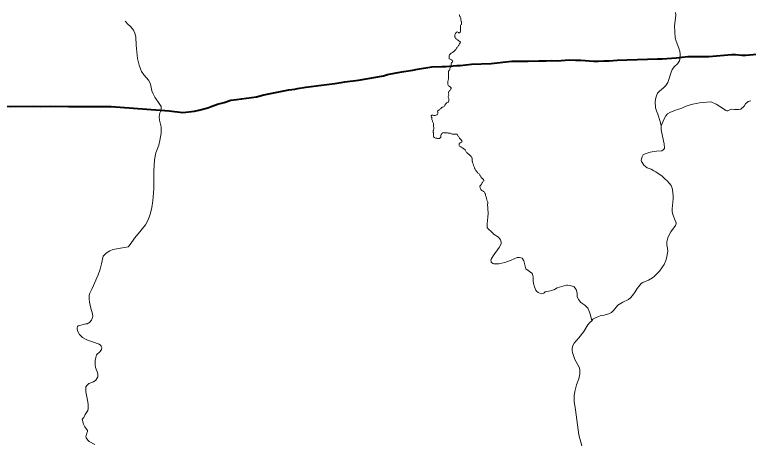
# Model space of a CAD drawing. Extents: x -1643653 to 4543381, y 1624270 to 13878484.
# Drawn here: x 608778 to 611678, y 8910758 to 8912448 of the extents above; entities that cross this region are included whole.
import ezdxf

# ---------------------------------------------------------------- set-up
doc = ezdxf.new("R2010")
doc.units = 0
doc.header["$LTSCALE"] = 200
doc.layers.add('6', color=7, linetype='Continuous', lineweight=13)
doc.layers.add('60', color=7, linetype='Continuous', lineweight=13)

msp = doc.modelspace()

# ---------------------------------------------------------------- linework, layer by layer
at = {"layer": '6'}
for points in [[(611390, 8912456.9), (611391.3, 8912445), (611386.8, 8912404.3), (611387.2, 8912380.4), (611389.2, 8912356.6), (611393.3, 8912343), (611403.5, 8912315.9), (611406.7, 8912303.9), (611408.7, 8912292), (611408.7, 8912278.4), (611406.1, 8912265.7), (611398.6, 8912253.7), (611386.1, 8912242.6), (611377.6, 8912231.2), (611371.5, 8912216.5), (611364.5, 8912191.8), (611360.2, 8912179.9), (611351.8, 8912167.9), (611343.1, 8912158.7), (611326.5, 8912145.7), (611318.7, 8912137.6), (611317.3, 8912135), (611315.6, 8912127.5), (611312.1, 8912119.3), (611310.2, 8912105)], [(610534.8, 8912447.9), (610536, 8912445.6), (610537, 8912443.2), (610537.9, 8912440.8), (610539.3, 8912438.6), (610540.5, 8912436.4), (610541.5, 8912433.9), (610542.2, 8912431.5), (610542.3, 8912428.9), (610542.4, 8912426.3), (610542.7, 8912423.8), (610543.2, 8912421.1), (610544.1, 8912418.9), (610544.7, 8912416.2), (610544.7, 8912413.5), (610544.7, 8912410.9), (610544.2, 8912408.5), (610541.9, 8912407.6), (610540.8, 8912405.4), (610540.2, 8912403.1), (610540.1, 8912402.5), (610540.1, 8912399.6), (610540.1, 8912396.7), (610540.1, 8912394.3), (610540, 8912391.8), (610540, 8912389.2), (610540, 8912386.7), (610539.9, 8912384.2), (610539.9, 8912381.8), (610539.5, 8912379.3), (610538, 8912377.3), (610536.1, 8912375.7), (610533.5, 8912376.1), (610531.9, 8912377.9), (610529.6, 8912379), (610527.3, 8912379.6), (610524.9, 8912379.3), (610523.4, 8912377.3), (610522.3, 8912375.1), (610521.2, 8912372.9), (610519.7, 8912370.7)], [(609215.1, 8912422.5), (609227, 8912408.3), (609234.9, 8912402.6), (609244.8, 8912391), (609247.7, 8912386.6), (609253.3, 8912374.6), (609256.6, 8912360.1), (609258.3, 8912326.8), (609263.5, 8912275), (609270.4, 8912248.7), (609270.4, 8912248.7)], [(610519.7, 8912370.7), (610518.7, 8912368.5), (610518.2, 8912366.1), (610518.1, 8912363.4), (610518.1, 8912360.8), (610518.8, 8912358.4), (610519.4, 8912355.9), (610521.2, 8912353.9), (610523.2, 8912352.3), (610525.1, 8912350.6), (610527.1, 8912349.1), (610529.1, 8912347.7), (610531.2, 8912346.4), (610533.3, 8912344.8), (610535.7, 8912343.6), (610537.9, 8912342.2), (610539.6, 8912340.4), (610541, 8912338.4), (610539.6, 8912336), (610538, 8912333.9), (610536.4, 8912332.1), (610535, 8912329.9), (610533.8, 8912327.7), (610532.3, 8912325.6), (610530.8, 8912323.2), (610529.4, 8912321.2), (610527.7, 8912319.3), (610526.2, 8912317.1), (610524.9, 8912315), (610523.4, 8912312.7), (610521.8, 8912310.6), (610520.1, 8912308.6), (610518, 8912306.7), (610516.1, 8912304.6), (610514.5, 8912302.8), (610512.7, 8912300.9), (610510.5, 8912299.3), (610508.3, 8912297.9), (610506.3, 8912296.6), (610504.2, 8912295.2), (610502.1, 8912293.9), (610500.2, 8912292.1), (610498.5, 8912290.2), (610496.6, 8912288.7), (610495.3, 8912286.6), (610495.2, 8912284.2), (610495.2, 8912281.6), (610495.2, 8912278.9), (610495.1, 8912276.2), (610495.3, 8912273.8), (610497.6, 8912272.7), (610500.1, 8912272.1), (610502.5, 8912270.9), (610504.5, 8912269.4), (610506.7, 8912267.9), (610508.7, 8912266.7), (610509.8, 8912264.5), (610509.3, 8912262.1), (610507.4, 8912260.2), (610505.8, 8912258.6), (610504.5, 8912257.3), (610503.3, 8912254.8), (610503.5, 8912252.1), (610504.2, 8912249.7), (610505.5, 8912246.7)], [(609270.4, 8912248.7), (609275.3, 8912234.3), (609280.2, 8912223.2), (609288.3, 8912210), (609309.2, 8912188), (609314.9, 8912172.9), (609321, 8912147.5), (609325.7, 8912134.7), (609332.5, 8912122), (609351.8, 8912093.4), (609356.8, 8912084.8), (609357.4, 8912080.3), (609356.7, 8912070.1), (609351.6, 8912060.2), (609349.6, 8912043.7), (609351.4, 8912030.9), (609356.9, 8912004.6), (609357.4, 8911991.8), (609356.9, 8911979.1), (609352.3, 8911951.1), (609348, 8911932.2), (609336.7, 8911902.5), (609331.5, 8911874.8), (609328.2, 8911829.3), (609328.2, 8911829.3), (609329, 8911810.8), (609328.7, 8911759.8), (609324, 8911712.1), (609320.5, 8911685.7), (609315.4, 8911663.5), (609310.2, 8911647.5), (609304.3, 8911633.9), (609294.8, 8911617.4), (609284, 8911603.2), (609272.5, 8911590.4), (609252.5, 8911564.9), (609235.1, 8911539.3), (609229.2, 8911532.8), (609226.4, 8911531.1), (609220.7, 8911529.4), (609166.3, 8911519.6), (609154.3, 8911514.3), (609140.5, 8911506), (609128, 8911493.4), (609122.1, 8911463.7), (609116.8, 8911442.4), (609109, 8911419.5), (609085, 8911366.4), (609075.4, 8911347.2), (609072.7, 8911339.2), (609072.2, 8911325.1), (609073.9, 8911312.4), (609079.1, 8911288.6), (609086.3, 8911265.6), (609087.4, 8911257.2), (609086.4, 8911251.4), (609081.9, 8911241.4), (609074.4, 8911231.7), (609071, 8911230.4), (609065.2, 8911225.9), (609059.2, 8911225.7)], [(610505.5, 8912246.7), (610503.5, 8912241.1), (610501.9, 8912239.1), (610500.1, 8912237.3), (610498.8, 8912235.2), (610498.4, 8912232.7), (610498.2, 8912230.3), (610496.2, 8912228.8), (610495, 8912226.7), (610493.4, 8912224.6), (610492.6, 8912222.3), (610492.7, 8912219.8), (610493, 8912217.4), (610493, 8912214.6), (610493.3, 8912212.2), (610493.3, 8912209.2), (610493.4, 8912206.8), (610493.6, 8912206.4), (610493.6, 8912203.6), (610493, 8912200.5), (610492.9, 8912197.8), (610492.8, 8912195), (610492.8, 8912192.5), (610492.2, 8912190), (610491.2, 8912187.4), (610489.9, 8912184.6), (610489.9, 8912182), (610489.8, 8912179.4), (610489.8, 8912176.5), (610490, 8912173.9), (610490.5, 8912171.4), (610491.5, 8912168.9), (610493, 8912166.6), (610495.1, 8912165.4), (610497.3, 8912163.9), (610499.5, 8912162.7), (610499.8, 8912162.4)], [(610499.8, 8912162.4), (610501.3, 8912160.7), (610503, 8912158.8), (610503.5, 8912156.3), (610501.6, 8912154.4), (610500.4, 8912152.2), (610499, 8912150), (610497.5, 8912147.7), (610496.4, 8912145.4), (610494.6, 8912143.7), (610493.1, 8912141.6), (610493.6, 8912139.1), (610494.7, 8912136.7), (610493.6, 8912134.1), (610494.6, 8912131.7), (610494, 8912129.1), (610492.5, 8912127.1), (610492, 8912124.7), (610492.1, 8912122.4), (610493.4, 8912119.3), (610494.1, 8912116.8), (610494.3, 8912114.1), (610494.7, 8912111.5), (610494.8, 8912108.9), (610494.5, 8912106.4), (610493.5, 8912104), (610492, 8912101.9), (610490.2, 8912101.8), (610488.2, 8912101), (610486.2, 8912100.2), (610484.6, 8912098), (610482.7, 8912096.1), (610480.7, 8912094.3), (610479.3, 8912092.2), (610478.1, 8912089.9), (610477, 8912087.6), (610475.9, 8912085.2), (610473.5, 8912083.9), (610471.1, 8912082), (610468.6, 8912081.7), (610466.4, 8912080.4), (610464.5, 8912078.3), (610462.6, 8912076.7), (610460.5, 8912075.1), (610458.6, 8912073.3), (610456.6, 8912071.8), (610454.5, 8912070.2), (610452, 8912069.5), (610450.7, 8912067.2), (610450.2, 8912064.6), (610450.7, 8912061.9), (610451.3, 8912059.4), (610450.9, 8912056.9), (610449.6, 8912054.2), (610447.6, 8912052.6), (610445, 8912051.7), (610442.8, 8912050.2), (610440.6, 8912048.9), (610437.9, 8912049.2), (610435.2, 8912049.8), (610432.8, 8912050.7), (610430.2, 8912050.7), (610427.5, 8912050.5), (610424.9, 8912048.6), (610424.8, 8912045.7)], [(611687.8, 8912108), (611677, 8912104.6), (611667, 8912095.5), (611661, 8912085.9), (611648.4, 8912074.2), (611639.3, 8912073.4), (611623.7, 8912073.4), (611612, 8912073.8), (611602.6, 8912070.7), (611597.1, 8912068.2), (611592.8, 8912068.2), (611589.7, 8912069.6), (611580.1, 8912076.4), (611551.1, 8912094.4), (611534.3, 8912102.2), (611528.4, 8912103.2), (611485, 8912099.4), (611451.7, 8912093.5), (611428, 8912084.7), (611415.6, 8912079), (611399.9, 8912073.1), (611390.8, 8912070.6), (611367.9, 8912061.9), (611358.4, 8912055.9), (611351.5, 8912047.5), (611345.1, 8912036.7), (611334, 8912009.2), (611334.2, 8911992.8), (611338.5, 8911967.8), (611345.2, 8911937.5), (611347.3, 8911921.7), (611346.6, 8911918.6), (611341.8, 8911913.5), (611336.8, 8911909.9), (611314.8, 8911908.6), (611290.6, 8911903.9), (611270.9, 8911897.5), (611262.2, 8911893.5), (611258, 8911886.6), (611255.8, 8911878.4), (611255.1, 8911871.9), (611256.3, 8911867.8), (611260.7, 8911859.5), (611265.5, 8911853.4), (611278.1, 8911843.3), (611294, 8911837.2), (611304.4, 8911830.6), (611312.3, 8911826.8), (611337.4, 8911809.1), (611346.5, 8911800.1), (611358.8, 8911790), (611365.5, 8911782.4)], [(611310.2, 8912105), (611311.4, 8912080.3), (611314.6, 8912068.4), (611320.3, 8912054.6), (611330, 8912025.5), (611334, 8912009.2)], [(610424.8, 8912045.7), (610426.1, 8912043.4), (610427, 8912041), (610427.6, 8912038.5), (610427.5, 8912035.9), (610427.8, 8912033.2), (610428.3, 8912030.7), (610429.3, 8912028), (610430.3, 8912025.6), (610431.2, 8912023.1), (610432.1, 8912020.7), (610433.2, 8912017.7), (610433.2, 8912015), (610433.8, 8912012.3), (610433.9, 8912009), (610434, 8912006.4), (610434.4, 8912003.8), (610434.6, 8912001.3), (610434.6, 8911998.4), (610434.6, 8911995.9), (610434.1, 8911993.2), (610433.3, 8911990.7), (610432.7, 8911988.2), (610432.6, 8911985.5), (610432.9, 8911982.9), (610433.3, 8911980.3), (610433.7, 8911977.8), (610433.7, 8911975.2), (610433.6, 8911972.6), (610433.4, 8911969.2), (610433.4, 8911966.6), (610434.5, 8911964.3), (610436.2, 8911962.3), (610439, 8911961.4), (610441.3, 8911960.3), (610443.9, 8911959.8), (610446.6, 8911959.7), (610449.2, 8911959), (610451.8, 8911958.1), (610454.5, 8911957.9), (610457, 8911958.7), (610459.1, 8911960.1), (610460.9, 8911961.9), (610462.5, 8911963.8), (610463, 8911966.5), (610462.9, 8911969), (610463.1, 8911971.5), (610464, 8911974), (610465.1, 8911976.3), (610467, 8911978.2), (610468.8, 8911980.1), (610471.2, 8911981.3), (610473.7, 8911981.8), (610476.4, 8911981.1), (610478.9, 8911980.7), (610481.6, 8911980.8), (610484.1, 8911981.3), (610486.8, 8911981.3), (610489.2, 8911980.5), (610491.8, 8911980), (610494.3, 8911979.8), (610496.9, 8911979.6), (610499.3, 8911979.1), (610502.1, 8911977.9), (610504.4, 8911976.6), (610507.1, 8911976.2), (610509.6, 8911976), (610512.2, 8911975.8), (610514.9, 8911975.5), (610517.5, 8911975.5), (610520.2, 8911975.4), (610523, 8911975.4), (610525.7, 8911975.3), (610528.1, 8911974.3), (610528.9, 8911971.6), (610530.4, 8911969.4), (610531.9, 8911967.1), (610533.3, 8911964.8), (610534.9, 8911962.8), (610536.5, 8911960.4), (610538.2, 8911958.4), (610539.8, 8911956.2), (610541.8, 8911954.5), (610544, 8911952.5), (610545.9, 8911950.6), (610546.5, 8911948), (610546.1, 8911945.5), (610544.3, 8911943.4), (610542.1, 8911942.2), (610539.5, 8911941.5), (610537.3, 8911940.3), (610535, 8911938.7), (610534.6, 8911936), (610534.8, 8911933.2), (610535.5, 8911930.7), (610536.7, 8911928.5), (610538.9, 8911927.2), (610541.2, 8911926), (610543.6, 8911924.7), (610546, 8911923.3), (610548.2, 8911922)], [(610548.2, 8911922), (610550.3, 8911920.3), (610552.8, 8911918.7), (610554.8, 8911917), (610557, 8911915.2), (610558.9, 8911913.2), (610560.3, 8911910.8), (610561.6, 8911908), (610563.1, 8911905.8), (610564.8, 8911903.7), (610566.5, 8911901.8), (610568.5, 8911900), (610570.6, 8911898.1), (610572.5, 8911896.4), (610574.7, 8911894.8), (610576.7, 8911893.2), (610578.5, 8911891.4), (610580.3, 8911889.4), (610582, 8911886.8), (610583.5, 8911884.6), (610585.4, 8911882.4), (610586.8, 8911880.2), (610587.1, 8911877.6), (610587.1, 8911875), (610587, 8911872.1), (610587.1, 8911869.5), (610588, 8911867.1), (610588.4, 8911864.5), (610588.8, 8911861.8), (610589.5, 8911859.3), (610590.5, 8911856.8), (610591.2, 8911854.3), (610592, 8911851.8), (610592.9, 8911849.2), (610594.1, 8911847), (610595.3, 8911844.1), (610596.3, 8911841.7), (610597.2, 8911839.1), (610598.4, 8911836.8), (610599.6, 8911834.5), (610601.2, 8911832.4), (610603, 8911830.2), (610604.6, 8911828.1), (610606.2, 8911825.9), (610607.8, 8911823.8), (610609.5, 8911821.9), (610611.7, 8911820.3), (610613.8, 8911818.7), (610615.3, 8911816.6), (610616.7, 8911814.3), (610617.8, 8911812), (610619.1, 8911809.7), (610620.4, 8911807.4), (610621.8, 8911805.2), (610623.2, 8911803.2), (610625.3, 8911801.7), (610627.4, 8911800.1), (610629.4, 8911798), (610631, 8911796.1), (610632.5, 8911793.7), (610632.2, 8911791.2), (610630.1, 8911789.7), (610628.8, 8911787.2), (610627.2, 8911785.1), (610625.8, 8911783), (610624.3, 8911780.8), (610622.9, 8911778.7), (610621.8, 8911776.5), (610620.2, 8911774.4), (610618.1, 8911772), (610617, 8911769.6), (610616.8, 8911767), (610617.6, 8911764.3), (610618.6, 8911761.8), (610619.8, 8911759.6), (610621.3, 8911757.3), (610622.8, 8911754.9), (610624.9, 8911752.5), (610627.3, 8911751.6), (610629.8, 8911750.8), (610632, 8911749.3), (610634, 8911747.5), (610635.6, 8911745.6), (610637, 8911743.2), (610638.2, 8911740.9), (610638.8, 8911738.4), (610639.4, 8911735.8), (610639.9, 8911733), (610640.8, 8911730.4), (610641.5, 8911727.9), (610642.3, 8911725.2), (610642.9, 8911722.7), (610643.6, 8911720.3), (610644.4, 8911717.4), (610645, 8911714.9), (610645.6, 8911712), (610646.7, 8911709.6), (610648, 8911706.6), (610648.2, 8911704), (610648.5, 8911701.4), (610648.8, 8911700.5)], [(611365.5, 8911782.4), (611372.5, 8911772.3), (611376.6, 8911762.8), (611378.7, 8911755.3), (611381.2, 8911731.8), (611381, 8911720.4), (611376.7, 8911680.5), (611376.8, 8911670.6), (611379.1, 8911658.8), (611389.3, 8911634.7), (611392.4, 8911624.7), (611392.8, 8911620.8), (611390.2, 8911614.4), (611371.5, 8911590.3), (611366.1, 8911580.4), (611360.3, 8911566.7), (611355.8, 8911550.8), (611356.1, 8911536.6), (611358.7, 8911525.1), (611359.8, 8911512.8), (611355.3, 8911485.4), (611352.6, 8911476.1), (611345.4, 8911461.1), (611327.1, 8911434.5), (611305.5, 8911413.2), (611299.2, 8911408.2), (611283.9, 8911399.1), (611260.6, 8911389.7), (611254.3, 8911385.1), (611238.1, 8911365.5), (611230.6, 8911352.3), (611219.7, 8911337.7), (611212.4, 8911329.5), (611204.8, 8911322.9), (611181.7, 8911312.1), (611162.9, 8911299.7), (611156.4, 8911293.6)], [(610647.4, 8911700.5), (610649.7, 8911662.7), (610649, 8911648.2), (610645.3, 8911621.8), (610646.2, 8911606.8), (610649.7, 8911601.2), (610664.6, 8911588.4), (610674.1, 8911578.9), (610691.2, 8911568.4), (610698.8, 8911558.7), (610701.2, 8911548.9), (610701, 8911542.3), (610693.7, 8911527.8), (610669.6, 8911494.8), (610661.2, 8911482), (610660.1, 8911477.4), (610661.1, 8911472.6), (610662.3, 8911470.2), (610668.9, 8911464.8), (610671.7, 8911463.5), (610682.3, 8911463), (610692.6, 8911463.8), (610716.3, 8911468.8), (610740.9, 8911477.5), (610764.2, 8911488.8), (610773.2, 8911489), (610784, 8911485.5), (610790.9, 8911475), (610799.1, 8911443.8), (610822, 8911425.9), (610824.6, 8911422.7), (610827.5, 8911411.4), (610827.4, 8911397.5), (610829.1, 8911385.6), (610832.8, 8911372.8), (610838.2, 8911358.7), (610840.4, 8911355.7), (610847.6, 8911349.6), (610860.7, 8911345.2), (610869.2, 8911347.6), (610875, 8911352.1), (610896.6, 8911356.6), (610911.8, 8911362.5), (610922.6, 8911368.1), (610958.8, 8911378.9), (610962.8, 8911379.3), (610973.9, 8911377.4), (610989.7, 8911371.9), (610992.6, 8911369.1), (610997.3, 8911361.4), (611001, 8911347.8), (611001.9, 8911334.6), (611006.5, 8911322), (611016.2, 8911310.1), (611031.4, 8911299.8), (611040.2, 8911292.3), (611043.1, 8911288), (611047.8, 8911278.4), (611052.3, 8911266.4), (611058.9, 8911237.5)], [(611156.4, 8911293.6), (611145.6, 8911278.9), (611145.6, 8911278.9), (611137.9, 8911270.6), (611126.4, 8911265.2), (611103, 8911258.7), (611093.1, 8911257.4), (611085.3, 8911255.4), (611076.2, 8911251.3), (611063.8, 8911244.1), (611059.2, 8911238.6), (611051.4, 8911231.2), (611044.1, 8911221.8), (611027.5, 8911195.8), (611008, 8911171.5), (610989.4, 8911149.8), (610984.4, 8911140.4), (610981.2, 8911128.2), (610981.3, 8911121.1), (610983, 8911112.6), (610992.5, 8911085.9), (611009.1, 8911054.8), (611011.5, 8911046.2), (611012.4, 8911038.2), (611011.8, 8911028.2), (611007.6, 8911009.6), (610999.4, 8910984.7), (610992.8, 8910958.5), (610989.8, 8910941.5), (610989.3, 8910933.1), (610989.8, 8910919.2), (610995.3, 8910886.5), (611008.3, 8910787.2), (611020.4, 8910744.3)], [(609059.2, 8911225.7), (609029.5, 8911218.3), (609026.9, 8911216.4), (609024.7, 8911210.5), (609025.4, 8911205.7), (609028.1, 8911196.4), (609034.9, 8911183.6), (609046.8, 8911172.7), (609063.1, 8911163.4), (609073.5, 8911158.6), (609086.2, 8911155.1), (609112.2, 8911146.1), (609117.1, 8911141.9), (609120.7, 8911137.4), (609122.7, 8911133.2), (609123.1, 8911129.6), (609121.8, 8911125.4), (609116.3, 8911116.8), (609102.3, 8911104.4), (609098.8, 8911093), (609096.7, 8911081.1), (609096.4, 8911064.2), (609098.3, 8911054), (609103.6, 8911041.2), (609107.2, 8911029.2), (609107.5, 8911021.2), (609106.7, 8911017), (609098.6, 8911003.8), (609090.5, 8910996.7), (609072.1, 8910990), (609064.3, 8910983.8), (609059.7, 8910977.9), (609059.1, 8910968.8), (609060.2, 8910957), (609067.8, 8910918.7), (609069.4, 8910906.8), (609069.4, 8910890), (609068.1, 8910884.1), (609057.4, 8910867.6), (609051.8, 8910856), (609044.8, 8910849.5)], [(609044.8, 8910849.5), (609050.7, 8910830.3), (609056.2, 8910819.1), (609065.8, 8910804.3), (609065.7, 8910801), (609062.1, 8910790.5), (609060.2, 8910780.1), (609061.3, 8910776.4), (609067.2, 8910766.1), (609072.2, 8910760.8), (609095.4, 8910750.2)]]:
    msp.add_lwpolyline(points, dxfattribs=at)
at = {"layer": '6', "lineweight": 40}
for points in [[(611319, 8912272.7), (611337.8, 8912273.2), (611392.4, 8912276.9), (611416.3, 8912280.4), (611438.8, 8912282.1), (611495.6, 8912282.8)], [(611495.6, 8912282.8), (611522.6, 8912283.1), (611612.8, 8912289.8), (611627.7, 8912289.9), (611652.6, 8912288.3), (611668.8, 8912288.2), (611697.4, 8912289.8), (611723, 8912291.6), (611849.1, 8912301.5)], [(610466.9, 8912242.9), (610482.4, 8912243.5), (610525.8, 8912246.8), (610539.3, 8912246.3), (610584, 8912251.7), (610662.1, 8912254.7), (610743.1, 8912264.2), (610786.1, 8912264.2)], [(610786.1, 8912264.2), (610808.2, 8912264.2), (610849.7, 8912265.4), (610879.2, 8912265), (610901.3, 8912266.3), (610922.7, 8912266), (610954.4, 8912268.5), (610970.6, 8912268.9), (610994.9, 8912267.6), (611015.5, 8912267.9), (611066.4, 8912263.8), (611086.2, 8912263.8), (611106.9, 8912265.3), (611127.5, 8912265.4), (611159.2, 8912268), (611319, 8912272.7)], [(610285.8, 8912217.9), (610316.6, 8912223.6), (610352, 8912229.1), (610370.3, 8912232.9), (610427.3, 8912241.3), (610466.9, 8912242.9)], [(609990.7, 8912168.6), (610043.3, 8912175.2), (610082.8, 8912182.6), (610136.9, 8912188.6), (610235.9, 8912206.1), (610251.8, 8912211.7), (610285.8, 8912217.9)], [(609159.5, 8912084.9), (609389.2, 8912068.4), (609442.6, 8912060.8), (609489.3, 8912066.3), (609505.8, 8912070.1), (609542.1, 8912080.2), (609555, 8912084.5), (609580, 8912094.5), (609605.8, 8912101.1), (609632.4, 8912109.7), (609655.7, 8912112.1), (609674.7, 8912115.4), (609734.5, 8912123.6), (609763.1, 8912130.6), (609862, 8912151.3), (609885.1, 8912153), (609896.3, 8912155.7), (609929.8, 8912160.9), (609990.7, 8912168.6)], [(608046.5, 8912030.3), (608104.6, 8912033.5), (608115.8, 8912035.7), (608131.7, 8912040.1), (608189.1, 8912063.1), (608231, 8912075.3), (608246.4, 8912077.2), (608296.7, 8912085.9), (608343.5, 8912083.2), (608370.2, 8912084), (608394.4, 8912083.7), (608472.6, 8912088.7), (608512.2, 8912088.3), (608594.2, 8912085), (608621.4, 8912085.3), (608678.1, 8912084.6), (608696.2, 8912086.1), (608762.8, 8912084.9), (608854.3, 8912085.7), (608880.1, 8912084.5), (608921.7, 8912085.7), (608991, 8912084.9), (609098.7, 8912084.9), (609159.5, 8912084.9)]]:
    msp.add_lwpolyline(points, dxfattribs=at)
at = {"layer": '60', "lineweight": 25}
msp.add_spline([(814781, 9009175.5), (814787.2, 9009173.4), (814796.9, 9009173.4), (814799.4, 9009172.4), (814805.1, 9009174.5), (814805.6, 9009176.5), (814811.7, 9009179.5), (814811.7, 9009179.5), (814801.5, 9009181), (814790.7, 9009181.5), (814784.1, 9009183.1), (814777.4, 9009185.1), (814778.4, 9009175.5)], degree=3, dxfattribs=at)

doc.saveas('drawing.dxf')
